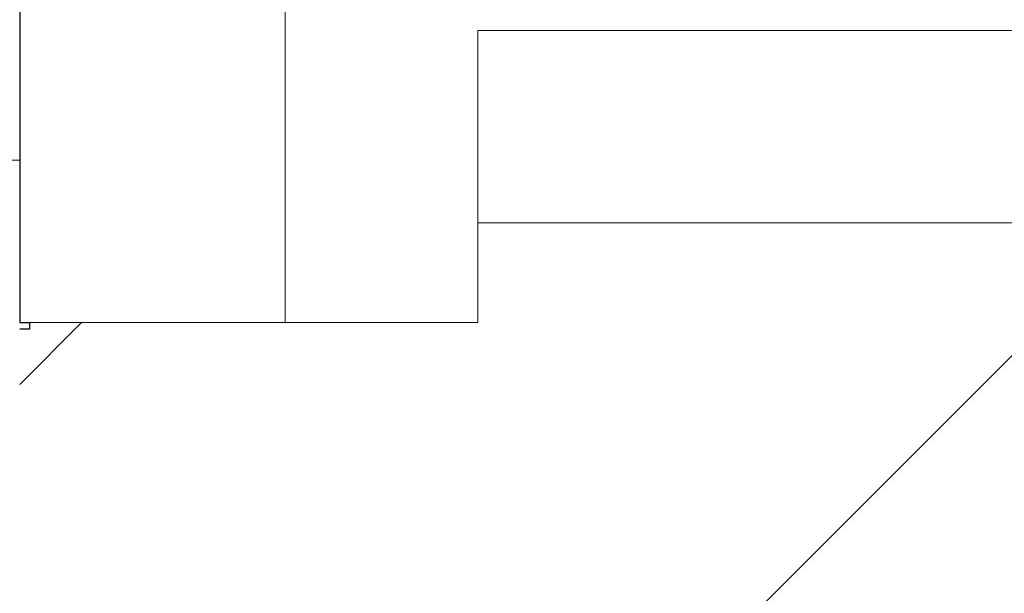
# Model space of a CAD drawing. Header units: millimetres. Extents: x -21522 to 77796, y -25697 to 15217.
# Tile 552 of 656: x -811 to -663, y 11690 to 11777. Entities that reach past the tile are written whole.
import ezdxf

# ---------------------------------------------------------------- set-up
doc = ezdxf.new("R2010")
doc.units = ezdxf.units.MM
for name, color, linetype, lineweight in [('A-GLAZ', 151, 'Continuous', 13), ('A-WALL', 113, 'Continuous', 13), ('A-WALL-PATT', 111, 'Continuous', 13)]:
    doc.layers.add(name, color=color, linetype=linetype, lineweight=lineweight)

# ---------------------------------------------------------------- blocks, each defined once
blk = doc.blocks.new('Menuiserie Alu - 1V _ 1fixe - 300x180cm - Bavettes Alu-8180667-00_RDC_50e Copie 1')
at = {"layer": 'A-GLAZ', "color": 30}
blk.add_line((-1500, -101.94), (1500, -101.94), dxfattribs=at)

msp = doc.modelspace()

# ---------------------------------------------------------------- hatches: boundary and pattern name
at = {"layer": 'A-WALL-PATT'}
h = msp.add_hatch(dxfattribs=at)
h.set_pattern_fill('FP_1', color=30, style=0, pattern_type=2)
h.set_pattern_definition([(45, (0, 0), (-112.2532, 112.2532), []), (45, (39.69, 0), (0, 224.5064), []), (45, (-39.69, 0), (0, 224.5064), [])])
h.paths.add_polyline_path([(17414.91, 11685.98), (17415, 11685.98), (17415, 11729.98), (17413.5, 11729.98), (17413.5, 11730.98), (17346, 11730.98), (17346, 11745.98), (16644, 11745.98), (16644, 11730.98), (16576.5, 11730.98), (16576.5, 11729.98), (16575, 11729.98), (16575, 11685.98), (17370, 11685.98)])
h.paths.add_polyline_path([(7817.45, 11685.98), (7817.45, 11729.98), (7815.95, 11729.98), (7815.95, 11730.98), (7748.45, 11730.98), (7748.45, 11745.98), (6940.89, 11745.98), (6940.89, 11730.98), (6873.39, 11730.98), (6873.39, 11729.98), (6871.89, 11729.98), (6871.89, 11685.98), (7772.45, 11685.98)])
h.paths.add_polyline_path([(13575, 11685.98), (13575, 11729.98), (13573.5, 11729.98), (13573.5, 11730.98), (13506, 11730.98), (13506, 11745.98), (12747.17, 11745.98), (12747.17, 11730.98), (12679.67, 11730.98), (12679.67, 11729.98), (12678.17, 11729.98), (12678.17, 11685.98), (13530, 11685.98)])
h.paths.add_polyline_path([(5871.89, 11685.98), (5871.89, 11729.98), (5870.39, 11729.98), (5870.39, 11730.98), (5802.89, 11730.98), (5802.89, 11745.98), (4995.33, 11745.98), (4995.33, 11730.98), (4927.83, 11730.98), (4927.83, 11729.98), (4926.33, 11729.98), (4926.33, 11685.98), (5848.42, 11685.98)])
h.paths.add_polyline_path([(9635, 11685.98), (9678.17, 11685.98), (9678.17, 11729.98), (9676.67, 11729.98), (9676.67, 11730.98), (9609.17, 11730.98), (9609.17, 11745.98), (8886.45, 11745.98), (8886.45, 11730.98), (8818.95, 11730.98), (8818.95, 11729.98), (8817.45, 11729.98), (8817.45, 11685.98), (9613.17, 11685.98)])
h.paths.add_polyline_path([(85.62, 11685.98), (85.62, 11729.98), (84.12, 11729.98), (84.12, 11730.98), (16.62, 11730.98), (16.62, 11745.98), (-742.01, 11745.98), (-742.01, 11730.98), (-809.51, 11730.98), (-809.51, 11729.98), (-811.01, 11729.98), (-811.01, 11685.98), (40.62, 11685.98)])
h.paths.add_polyline_path([(-3811.01, 11685.98), (-3811.01, 11729.98), (-3812.51, 11729.98), (-3812.51, 11730.98), (-3880.01, 11730.98), (-3880.01, 11745.98), (-4261.01, 11745.98), (-4261.01, 11685.98), (-3856.01, 11685.98)])
h.paths.add_polyline_path([(3926.33, 11685.98), (3926.33, 11729.98), (3924.83, 11729.98), (3924.83, 11730.98), (3857.33, 11730.98), (3857.33, 11745.98), (3154.62, 11745.98), (3154.62, 11730.98), (3087.12, 11730.98), (3087.12, 11729.98), (3085.62, 11729.98), (3085.62, 11685.98), (3881.33, 11685.98)])
h.paths.add_polyline_path([(21974.18, 11685.98), (21974.18, 11745.98), (20434, 11745.98), (20434, 11730.98), (20366.5, 11730.98), (20366.5, 11729.98), (20365, 11729.98), (20365, 11685.98), (21915, 11685.98)])
h.paths.add_polyline_path([(19220, 11685.98), (19365, 11685.98), (19365, 11729.98), (19363.5, 11729.98), (19363.5, 11730.98), (19296, 11730.98), (19296, 11745.98), (18484, 11745.98), (18484, 11730.98), (18416.5, 11730.98), (18416.5, 11729.98), (18415, 11729.98), (18415, 11685.98), (19077.51, 11685.98)])

# ---------------------------------------------------------------- linework, layer by layer
at = {"layer": 'A-WALL', "color": 20, "lineweight": 25}
for p, q in [((-811.01, 11843.98), (-811.01, 11730.98)), ((-811.01, 11730.98), (-809.51, 11730.98)), ((-809.51, 11730.98), (-809.51, 11729.98)), ((-809.51, 11729.98), (-811.01, 11729.98))]:
    msp.add_line(p, q, dxfattribs=at)
at = {"layer": 'A-WALL', "color": 30}
for p, q in [((-771.01, 11803.98), (-771.01, 11730.98)), ((16.62, 11774.98), (-742.01, 11774.98)), ((-742.01, 11774.98), (-742.01, 11730.98)), ((16.62, 11745.98), (-742.01, 11745.98)), ((-809.51, 11730.98), (-742.01, 11730.98))]:
    msp.add_line(p, q, dxfattribs=at)

# ---------------------------------------------------------------- block references
at = {"layer": 'A-GLAZ', "color": 30, "rotation": 180}
msp.add_blockref('Menuiserie Alu - 1V _ 1fixe - 300x180cm - Bavettes Alu-8180667-00_RDC_50e Copie 1', (-2311.01, 11653.48), dxfattribs=at)

doc.saveas('drawing.dxf')
